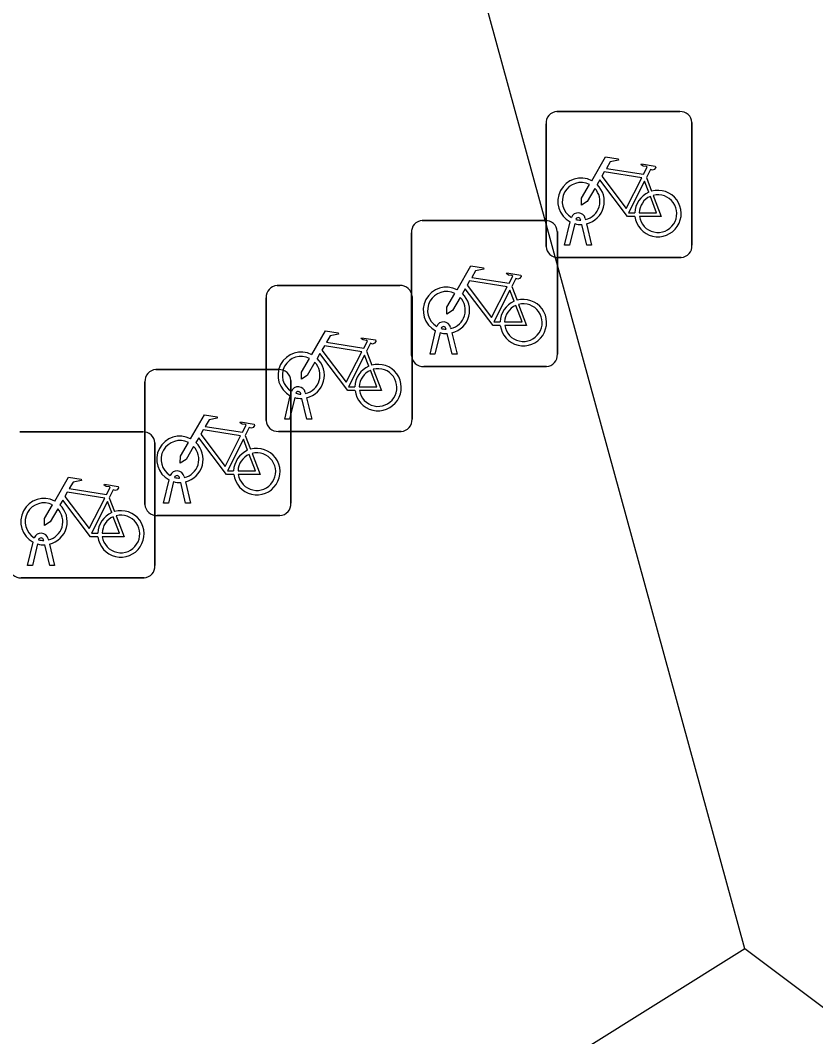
# Model space of a CAD drawing. Extents: x 163686 to 164493, y 382719 to 383870.
# Drawn here: x 164276.35 to 164281.8, y 383242.3 to 383249.27 of the extents above; entities that cross this region are included whole.
import ezdxf

# ---------------------------------------------------------------- set-up
doc = ezdxf.new("R2010")
doc.units = 0
doc.layers.add('IMGEO_Fietsenrek', color=7, linetype='Continuous')
doc.layers.add('IMGEO_Voetpad_open', color=7, linetype='Continuous')

msp = doc.modelspace()

# ---------------------------------------------------------------- linework, layer by layer
at = {"layer": 'IMGEO_Fietsenrek'}
for p, q in [((164280.0299, 383248.6425), (164280.8708, 383248.6425)), ((164280.8708, 383248.6425), (164280.0299, 383248.6425)), ((164279.9555, 383247.7179), (164279.9555, 383248.5588)), ((164279.9555, 383248.5588), (164279.9555, 383247.7179)), ((164280.9545, 383248.5681), (164280.9545, 383247.7272)), ((164280.9545, 383247.7272), (164280.9545, 383248.5681)), ((164280.6422, 383248.1922), (164280.6785, 383248.097)), ((164280.2236, 383247.9104), (164280.2254, 383247.9025)), ((164279.1079, 383247.8955), (164279.9488, 383247.8955)), ((164279.9488, 383247.8955), (164279.1079, 383247.8955)), ((164280.0825, 383247.7273), (164280.1208, 383247.8873)), ((164280.1512, 383247.8751), (164280.1159, 383247.7273)), ((164280.1929, 383247.8989), (164280.1919, 383247.9032)), ((164280.234, 383247.7273), (164280.2001, 383247.869)), ((164280.2324, 383247.8733), (164280.2674, 383247.7273)), ((164279.0335, 383246.9709), (164279.0335, 383247.8118)), ((164279.0335, 383247.8118), (164279.0335, 383246.9709)), ((164280.0325, 383247.8211), (164280.0325, 383246.9802)), ((164280.0325, 383246.9802), (164280.0325, 383247.8211)), ((164280.1159, 383247.7273), (164280.0825, 383247.7273)), ((164280.2674, 383247.7273), (164280.234, 383247.7273)), ((164280.8801, 383247.6435), (164280.0392, 383247.6435)), ((164280.0392, 383247.6435), (164280.8801, 383247.6435)), ((164278.1129, 383247.4505), (164278.9538, 383247.4505)), ((164278.9538, 383247.4505), (164278.1129, 383247.4505)), ((164279.7202, 383247.4452), (164279.7565, 383247.35)), ((164278.0385, 383246.5259), (164278.0385, 383247.3668)), ((164278.0385, 383247.3668), (164278.0385, 383246.5259)), ((164279.0375, 383247.3761), (164279.0375, 383246.5352)), ((164279.0375, 383246.5352), (164279.0375, 383247.3761)), ((164279.2709, 383247.1519), (164279.2699, 383247.1562)), ((164279.3016, 383247.1634), (164279.3034, 383247.1555)), ((164279.1605, 383246.9803), (164279.1988, 383247.1403)), ((164279.2292, 383247.1281), (164279.1939, 383246.9803)), ((164279.312, 383246.9803), (164279.2781, 383247.122)), ((164279.3104, 383247.1263), (164279.3454, 383246.9803)), ((164278.7252, 383247.0002), (164278.7615, 383246.905)), ((164279.1939, 383246.9803), (164279.1605, 383246.9803)), ((164279.3454, 383246.9803), (164279.312, 383246.9803)), ((164277.2829, 383246.8745), (164278.1238, 383246.8745)), ((164278.1238, 383246.8745), (164277.2829, 383246.8745)), ((164279.9581, 383246.8965), (164279.1172, 383246.8965)), ((164279.1172, 383246.8965), (164279.9581, 383246.8965)), ((164278.2075, 383246.8001), (164278.2075, 383245.9592)), ((164278.2075, 383245.9592), (164278.2075, 383246.8001)), ((164277.2085, 383245.9499), (164277.2085, 383246.7908)), ((164277.2085, 383246.7908), (164277.2085, 383245.9499)), ((164278.1655, 383246.5353), (164278.2038, 383246.6953)), ((164278.2342, 383246.6831), (164278.1989, 383246.5353)), ((164278.2759, 383246.7069), (164278.2749, 383246.7112)), ((164278.317, 383246.5353), (164278.2831, 383246.677)), ((164278.3066, 383246.7184), (164278.3084, 383246.7105)), ((164278.3154, 383246.6813), (164278.3504, 383246.5353)), ((164278.1989, 383246.5353), (164278.1655, 383246.5353)), ((164278.3504, 383246.5353), (164278.317, 383246.5353)), ((164276.3519, 383246.4475), (164277.1928, 383246.4475)), ((164277.1928, 383246.4475), (164276.3519, 383246.4475)), ((164278.9631, 383246.4515), (164278.1222, 383246.4515)), ((164278.1222, 383246.4515), (164278.9631, 383246.4515)), ((164277.8952, 383246.4242), (164277.9315, 383246.329)), ((164277.2765, 383246.3731), (164277.2765, 383245.5322)), ((164277.2765, 383245.5322), (164277.2765, 383246.3731)), ((164277.3355, 383245.9593), (164277.3738, 383246.1193)), ((164277.4042, 383246.1071), (164277.3689, 383245.9593)), ((164277.4459, 383246.1309), (164277.4449, 383246.1352)), ((164277.487, 383245.9593), (164277.4531, 383246.101)), ((164277.4766, 383246.1424), (164277.4784, 383246.1345)), ((164277.4854, 383246.1053), (164277.5204, 383245.9593)), ((164276.9642, 383245.9972), (164277.0005, 383245.902)), ((164277.3689, 383245.9593), (164277.3355, 383245.9593)), ((164277.5204, 383245.9593), (164277.487, 383245.9593)), ((164278.1331, 383245.8755), (164277.2922, 383245.8755)), ((164277.2922, 383245.8755), (164278.1331, 383245.8755)), ((164276.4045, 383245.5323), (164276.4428, 383245.6923)), ((164276.4732, 383245.6801), (164276.4379, 383245.5323)), ((164276.5149, 383245.7039), (164276.5139, 383245.7082)), ((164276.5456, 383245.7154), (164276.5474, 383245.7075)), ((164276.556, 383245.5323), (164276.5221, 383245.674)), ((164276.5544, 383245.6783), (164276.5894, 383245.5323)), ((164276.4379, 383245.5323), (164276.4045, 383245.5323)), ((164276.5894, 383245.5323), (164276.556, 383245.5323)), ((164277.2021, 383245.4485), (164276.3612, 383245.4485)), ((164276.3612, 383245.4485), (164277.2021, 383245.4485))]:
    msp.add_line(p, q, dxfattribs=at)
for points in [[(164280.2681, 383248.1692), (164280.3628, 383248.3327), (164280.449, 383248.3189), (164280.4507, 383248.3102), (164280.3946, 383248.2993), (164280.3684, 383248.254), (164280.6236, 383248.2132)], [(164280.6236, 383248.2132), (164280.6486, 383248.262), (164280.6435, 383248.266), (164280.6203, 383248.2697), (164280.6076, 383248.2772), (164280.6066, 383248.2803), (164280.6088, 383248.2849), (164280.7036, 383248.2698), (164280.7059, 383248.2595), (164280.6965, 383248.2471), (164280.6841, 383248.2407), (164280.6696, 383248.2469), (164280.6422, 383248.1922)], [(164280.6107, 383248.188), (164280.3539, 383248.229), (164280.3372, 383248.2002), (164280.5042, 383247.9799), (164280.6107, 383248.188)], [(164280.2888, 383248.1167), (164280.2372, 383248.0275), (164280.1973, 383248.0015), (164280.1985, 383248.049), (164280.253, 383248.1432)], [(164280.5638, 383247.9245), (164280.5141, 383247.9246), (164280.3234, 383248.1763), (164280.3044, 383248.1435)], [(164280.6587, 383248.09), (164280.6294, 383248.1668), (164280.52, 383247.9487), (164280.5627, 383247.9486)], [(164280.5927, 383247.9485), (164280.7126, 383247.9483), (164280.6694, 383248.0619)], [(164280.6892, 383248.0688), (164280.7442, 383247.9242), (164280.5941, 383247.9245)], [(164279.3461, 383247.4222), (164279.4408, 383247.5857), (164279.527, 383247.5719), (164279.5287, 383247.5632), (164279.4726, 383247.5523), (164279.4464, 383247.507), (164279.7016, 383247.4662)], [(164279.7016, 383247.4662), (164279.7266, 383247.515), (164279.7215, 383247.519), (164279.6983, 383247.5227), (164279.6856, 383247.5302), (164279.6846, 383247.5333), (164279.6868, 383247.5379), (164279.7816, 383247.5228), (164279.7839, 383247.5125), (164279.7745, 383247.5001), (164279.7621, 383247.4937), (164279.7476, 383247.4999), (164279.7202, 383247.4452)], [(164279.6418, 383247.1775), (164279.5921, 383247.1776), (164279.4014, 383247.4293), (164279.3824, 383247.3965)], [(164279.6887, 383247.441), (164279.4319, 383247.482), (164279.4152, 383247.4532), (164279.5822, 383247.2329), (164279.6887, 383247.441)], [(164279.7367, 383247.343), (164279.7074, 383247.4198), (164279.598, 383247.2017), (164279.6407, 383247.2016)], [(164279.3668, 383247.3697), (164279.3152, 383247.2805), (164279.2753, 383247.2545), (164279.2765, 383247.302), (164279.331, 383247.3962)], [(164279.6707, 383247.2015), (164279.7906, 383247.2013), (164279.7474, 383247.3149)], [(164279.7672, 383247.3218), (164279.8222, 383247.1772), (164279.6721, 383247.1775)], [(164278.3511, 383246.9772), (164278.4458, 383247.1407), (164278.532, 383247.1269), (164278.5337, 383247.1182), (164278.4776, 383247.1073), (164278.4514, 383247.062), (164278.7066, 383247.0212)], [(164278.7066, 383247.0212), (164278.7316, 383247.07), (164278.7265, 383247.074), (164278.7033, 383247.0777), (164278.6906, 383247.0852), (164278.6896, 383247.0883), (164278.6918, 383247.0929), (164278.7866, 383247.0778), (164278.7889, 383247.0675), (164278.7795, 383247.0551), (164278.7671, 383247.0487), (164278.7526, 383247.0549), (164278.7252, 383247.0002)], [(164278.6937, 383246.996), (164278.4369, 383247.037), (164278.4202, 383247.0082), (164278.5872, 383246.7879), (164278.6937, 383246.996)], [(164278.3718, 383246.9247), (164278.3202, 383246.8355), (164278.2803, 383246.8095), (164278.2815, 383246.857), (164278.336, 383246.9512)], [(164278.6468, 383246.7325), (164278.5971, 383246.7326), (164278.4064, 383246.9843), (164278.3874, 383246.9515)], [(164278.7417, 383246.898), (164278.7124, 383246.9748), (164278.603, 383246.7567), (164278.6457, 383246.7566)], [(164278.6757, 383246.7565), (164278.7956, 383246.7563), (164278.7524, 383246.8699)], [(164278.7722, 383246.8768), (164278.8272, 383246.7322), (164278.6771, 383246.7325)], [(164277.5211, 383246.4012), (164277.6158, 383246.5647), (164277.702, 383246.5509), (164277.7037, 383246.5422), (164277.6476, 383246.5313), (164277.6214, 383246.486), (164277.8766, 383246.4452)], [(164277.8766, 383246.4452), (164277.9016, 383246.494), (164277.8965, 383246.498), (164277.8733, 383246.5017), (164277.8606, 383246.5092), (164277.8596, 383246.5123), (164277.8618, 383246.5169), (164277.9566, 383246.5018), (164277.9589, 383246.4915), (164277.9495, 383246.4791), (164277.9371, 383246.4727), (164277.9226, 383246.4789), (164277.8952, 383246.4242)], [(164277.8637, 383246.42), (164277.6069, 383246.461), (164277.5902, 383246.4322), (164277.7572, 383246.2119), (164277.8637, 383246.42)], [(164277.5418, 383246.3487), (164277.4902, 383246.2595), (164277.4503, 383246.2335), (164277.4515, 383246.281), (164277.506, 383246.3752)], [(164277.8168, 383246.1565), (164277.7671, 383246.1566), (164277.5764, 383246.4083), (164277.5574, 383246.3755)], [(164277.9117, 383246.322), (164277.8824, 383246.3988), (164277.773, 383246.1807), (164277.8157, 383246.1806)], [(164277.8457, 383246.1805), (164277.9656, 383246.1803), (164277.9224, 383246.2939)], [(164277.9422, 383246.3008), (164277.9972, 383246.1562), (164277.8471, 383246.1565)], [(164276.5901, 383245.9742), (164276.6848, 383246.1377), (164276.771, 383246.1239), (164276.7727, 383246.1152), (164276.7166, 383246.1043), (164276.6904, 383246.059), (164276.9456, 383246.0182)], [(164276.9327, 383245.993), (164276.6759, 383246.034), (164276.6592, 383246.0052), (164276.8262, 383245.7849), (164276.9327, 383245.993)], [(164276.9456, 383246.0182), (164276.9706, 383246.067), (164276.9655, 383246.071), (164276.9423, 383246.0747), (164276.9296, 383246.0822), (164276.9286, 383246.0853), (164276.9308, 383246.0899), (164277.0256, 383246.0748), (164277.0279, 383246.0645), (164277.0185, 383246.0521), (164277.0061, 383246.0457), (164276.9916, 383246.0519), (164276.9642, 383245.9972)], [(164276.8858, 383245.7295), (164276.8361, 383245.7296), (164276.6454, 383245.9813), (164276.6264, 383245.9485)], [(164276.9807, 383245.895), (164276.9514, 383245.9718), (164276.842, 383245.7537), (164276.8847, 383245.7536)], [(164276.6108, 383245.9217), (164276.5592, 383245.8325), (164276.5193, 383245.8065), (164276.5205, 383245.854), (164276.575, 383245.9482)], [(164276.9147, 383245.7535), (164277.0346, 383245.7533), (164276.9914, 383245.8669)], [(164277.0112, 383245.8738), (164277.0662, 383245.7292), (164276.9161, 383245.7295)]]:
    msp.add_lwpolyline(points, dxfattribs=at)
for centre, radius, start, end in [((164280.0332, 383248.5646), 0.0779, 92.4484, 184.28452), ((164280.0332, 383248.5646), 0.0779, 92.4484, 184.28452), ((164280.8766, 383248.5648), 0.0779, 2.4484, 94.28452), ((164280.8766, 383248.5648), 0.0779, 2.4484, 94.28452), ((164280.1951, 383248.0279), 0.159, 62.67661, 242.13685), ((164280.1951, 383248.0279), 0.129, 63.31916, 238.90302), ((164280.1951, 383248.0279), 0.129, 283.60429, 43.43025), ((164280.1951, 383248.0279), 0.159, 283.5766, 46.60424), ((164280.7217, 383247.9439), 0.159, 113.3408, 178.32165), ((164280.7217, 383247.9439), 0.159, 187.0065, 105.77075), ((164280.7217, 383247.9439), 0.129, 113.92302, 177.95563), ((164280.7217, 383247.9439), 0.129, 188.67146, 104.58832), ((164280.1749, 383247.8993), 0.0499, 12.8025, 158.69338), ((164280.1749, 383247.8993), 0.0174, 12.8025, 163.45023), ((164279.1112, 383247.8176), 0.0779, 92.4484, 184.28452), ((164279.1112, 383247.8176), 0.0779, 92.4484, 184.28452), ((164279.9546, 383247.8178), 0.0779, 2.4484, 94.28452), ((164279.9546, 383247.8178), 0.0779, 2.4484, 94.28452), ((164280.1951, 383248.0279), 0.159, 253.99666, 271.78671), ((164280.1951, 383248.0279), 0.129, 253.41502, 269.02044), ((164280.0334, 383247.7212), 0.0779, 182.4484, 274.28452), ((164280.0334, 383247.7212), 0.0779, 182.4484, 274.28452), ((164280.8768, 383247.7214), 0.0779, 272.4484, 4.28452), ((164280.8768, 383247.7214), 0.0779, 272.4484, 4.28452), ((164278.1162, 383247.3726), 0.0779, 92.4484, 184.28452), ((164278.1162, 383247.3726), 0.0779, 92.4484, 184.28452), ((164278.9596, 383247.3728), 0.0779, 2.4484, 94.28452), ((164278.9596, 383247.3728), 0.0779, 2.4484, 94.28452), ((164279.2731, 383247.2809), 0.159, 62.67661, 242.13685), ((164279.2731, 383247.2809), 0.129, 63.31916, 238.90302), ((164279.2731, 383247.2809), 0.129, 283.60429, 43.43025), ((164279.2731, 383247.2809), 0.159, 283.5766, 46.60424), ((164279.7997, 383247.1969), 0.159, 187.0065, 105.77075), ((164279.7997, 383247.1969), 0.159, 113.3408, 178.32165), ((164279.7997, 383247.1969), 0.129, 113.92302, 177.95563), ((164279.7997, 383247.1969), 0.129, 188.67146, 104.58832), ((164279.2529, 383247.1523), 0.0499, 12.8025, 158.69338), ((164279.2529, 383247.1523), 0.0174, 12.8025, 163.45023), ((164279.2731, 383247.2809), 0.129, 253.41502, 269.02044), ((164279.2731, 383247.2809), 0.159, 253.99666, 271.78671), ((164278.2781, 383246.8359), 0.159, 62.67661, 242.13685), ((164278.2781, 383246.8359), 0.129, 63.31916, 238.90302), ((164278.2781, 383246.8359), 0.159, 283.5766, 46.60424), ((164279.1114, 383246.9742), 0.0779, 182.4484, 274.28452), ((164279.1114, 383246.9742), 0.0779, 182.4484, 274.28452), ((164279.9548, 383246.9744), 0.0779, 272.4484, 4.28452), ((164279.9548, 383246.9744), 0.0779, 272.4484, 4.28452), ((164277.2862, 383246.7966), 0.0779, 92.4484, 184.28452), ((164277.2862, 383246.7966), 0.0779, 92.4484, 184.28452), ((164278.1296, 383246.7968), 0.0779, 2.4484, 94.28452), ((164278.1296, 383246.7968), 0.0779, 2.4484, 94.28452), ((164278.2781, 383246.8359), 0.129, 283.60429, 43.43025), ((164278.8047, 383246.7519), 0.159, 113.3408, 178.32165), ((164278.8047, 383246.7519), 0.159, 187.0065, 105.77075), ((164278.8047, 383246.7519), 0.129, 113.92302, 177.95563), ((164278.8047, 383246.7519), 0.129, 188.67146, 104.58832), ((164278.2579, 383246.7073), 0.0499, 12.8025, 158.69338), ((164278.2579, 383246.7073), 0.0174, 12.8025, 163.45023), ((164278.2781, 383246.8359), 0.159, 253.99666, 271.78671), ((164278.2781, 383246.8359), 0.129, 253.41502, 269.02044), ((164278.1164, 383246.5292), 0.0779, 182.4484, 274.28452), ((164278.1164, 383246.5292), 0.0779, 182.4484, 274.28452), ((164278.9598, 383246.5294), 0.0779, 272.4484, 4.28452), ((164278.9598, 383246.5294), 0.0779, 272.4484, 4.28452), ((164277.1986, 383246.3698), 0.0779, 2.4484, 94.28452), ((164277.1986, 383246.3698), 0.0779, 2.4484, 94.28452), ((164277.4481, 383246.2599), 0.159, 62.67661, 242.13685), ((164277.4481, 383246.2599), 0.129, 63.31916, 238.90302), ((164277.4481, 383246.2599), 0.159, 283.5766, 46.60424), ((164277.4481, 383246.2599), 0.129, 283.60429, 43.43025), ((164277.9747, 383246.1759), 0.159, 113.3408, 178.32165), ((164277.9747, 383246.1759), 0.159, 187.0065, 105.77075), ((164277.9747, 383246.1759), 0.129, 113.92302, 177.95563), ((164277.9747, 383246.1759), 0.129, 188.67146, 104.58832), ((164277.4279, 383246.1313), 0.0499, 12.8025, 158.69338), ((164277.4481, 383246.2599), 0.159, 253.99666, 271.78671), ((164277.4279, 383246.1313), 0.0174, 12.8025, 163.45023), ((164277.4481, 383246.2599), 0.129, 253.41502, 269.02044), ((164276.5171, 383245.8329), 0.159, 62.67661, 242.13685), ((164276.5171, 383245.8329), 0.129, 63.31916, 238.90302), ((164278.1298, 383245.9534), 0.0779, 272.4484, 4.28452), ((164278.1298, 383245.9534), 0.0779, 272.4484, 4.28452), ((164276.5171, 383245.8329), 0.129, 283.60429, 43.43025), ((164276.5171, 383245.8329), 0.159, 283.5766, 46.60424), ((164277.0437, 383245.7489), 0.159, 113.3408, 178.32165), ((164277.0437, 383245.7489), 0.159, 187.0065, 105.77075), ((164277.2864, 383245.9532), 0.0779, 182.4484, 274.28452), ((164277.2864, 383245.9532), 0.0779, 182.4484, 274.28452), ((164277.0437, 383245.7489), 0.129, 113.92302, 177.95563), ((164277.0437, 383245.7489), 0.129, 188.67146, 104.58832), ((164276.4969, 383245.7043), 0.0499, 12.8025, 158.69338), ((164276.5171, 383245.8329), 0.159, 253.99666, 271.78671), ((164276.4969, 383245.7043), 0.0174, 12.8025, 163.45023), ((164276.5171, 383245.8329), 0.129, 253.41502, 269.02044), ((164276.3554, 383245.5262), 0.0779, 182.4484, 274.28452), ((164276.3554, 383245.5262), 0.0779, 182.4484, 274.28452), ((164277.1988, 383245.5264), 0.0779, 272.4484, 4.28452), ((164277.1988, 383245.5264), 0.0779, 272.4484, 4.28452)]:
    msp.add_arc(centre, radius, start, end, dxfattribs=at)
at = {"layer": 'IMGEO_Voetpad_open'}
for points in [[(164281.317, 383242.905), (164278.847, 383251.925)], [(164281.317, 383242.905), (164272.792, 383237.573)], [(164290.661, 383235.896), (164281.317, 383242.905)]]:
    msp.add_lwpolyline(points, dxfattribs=at)

doc.saveas('drawing.dxf')
